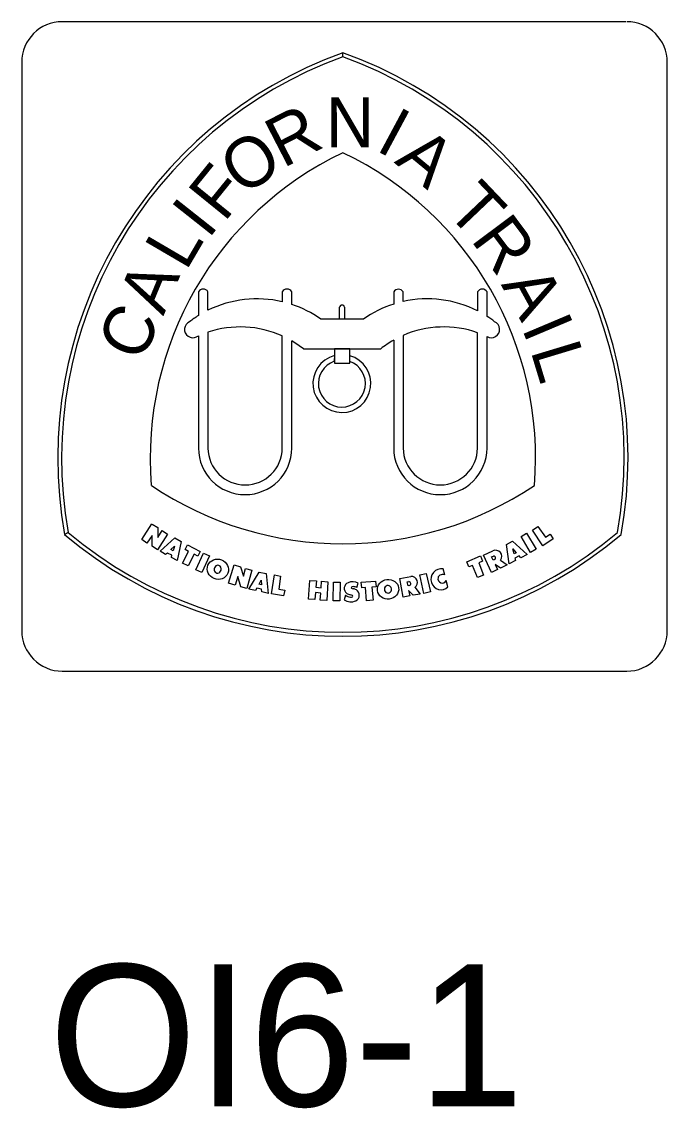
# Model space of a CAD drawing. Extents: x 42133 to 45533, y 41351 to 47951.
# Drawn here: x 43236.1 to 43270.2, y 44959.5 to 45017 of the extents above; entities that cross this region are included whole.
import ezdxf

# ---------------------------------------------------------------- set-up
doc = ezdxf.new("R2010")
doc.units = 0
doc.layers.add('P_TRAF_SIGN_SignDetails', color=7, linetype='Continuous')

msp = doc.modelspace()

# ---------------------------------------------------------------- linework, layer by layer
at = {"layer": 'P_TRAF_SIGN_SignDetails'}
for p, q in [((43267.977, 45016.959), (43238.196, 45016.959)), ((43253.028, 45015.106), (43253.028, 45015.322)), ((43236.054, 45014.815), (43236.054, 44984.757)), ((43270.171, 44984.757), (43270.171, 45014.815)), ((43245.393, 45002.677), (43245.393, 45001.421)), ((43245.896, 45001.7), (43245.896, 45002.677)), ((43249.827, 45002.677), (43249.827, 45002.151)), ((43250.328, 45002.01), (43250.328, 45002.677)), ((43255.712, 45002.677), (43255.712, 45002.03)), ((43256.214, 45002.167), (43256.214, 45002.677)), ((43260.145, 45002.677), (43260.145, 45001.668)), ((43260.646, 45001.378), (43260.646, 45002.677)), ((43252.852, 45001.237), (43252.852, 45001.865)), ((43253.117, 45001.865), (43253.117, 45001.237)), ((43254.112, 45001.237), (43251.859, 45001.237)), ((43253.117, 45001.237), (43252.852, 45001.237)), ((43245.393, 45000.342), (43245.393, 44994.406)), ((43245.896, 45000.538), (43245.896, 44994.406)), ((43249.827, 44994.406), (43249.827, 45000.342)), ((43256.214, 45000.373), (43256.214, 44994.406)), ((43260.145, 44994.406), (43260.145, 45000.514)), ((43260.646, 44994.406), (43260.646, 45000.31)), ((43250.328, 44994.406), (43250.328, 45000.082)), ((43255.712, 45000.122), (43255.712, 44994.406)), ((43250.94, 44999.662), (43255.028, 44999.662)), ((43252.577, 44999.305), (43252.573, 44999.003)), ((43253.393, 44999.662), (43252.577, 44999.662)), ((43252.577, 44999.662), (43252.577, 44998.897)), ((43253.391, 44998.999), (43253.393, 44999.297)), ((43253.393, 44998.897), (43253.393, 44999.662)), ((43252.577, 44998.897), (43253.393, 44998.897)), ((43238.319, 44989.844), (43238.508, 44989.954)), ((43238.508, 44989.954), (43238.319, 44989.844)), ((43242.402, 44989.585), (43242.938, 44990.402)), ((43242.944, 44990.398), (43243.242, 44990.206)), ((43243.242, 44990.206), (43243.242, 44989.687)), ((43243.242, 44989.687), (43243.479, 44990.053)), ((43243.479, 44990.053), (43243.762, 44989.86)), ((43263.043, 44990.064), (43263.337, 44990.265)), ((43263.592, 44989.244), (43263.043, 44990.064)), ((43263.337, 44990.265), (43263.733, 44989.695)), ((43242.657, 44989.389), (43242.402, 44989.585)), ((43242.944, 44989.786), (43242.657, 44989.389)), ((43242.945, 44989.224), (43242.944, 44989.786)), ((43243.762, 44989.86), (43243.222, 44989.036)), ((43243.364, 44988.965), (43244.141, 44989.664)), ((43244.141, 44989.664), (43244.478, 44989.472)), ((43244.478, 44989.472), (43244.263, 44988.459)), ((43261.667, 44989.311), (43261.989, 44989.499)), ((43261.989, 44989.499), (43262.768, 44988.785)), ((43262.442, 44989.742), (43262.738, 44989.907)), ((43262.95, 44988.891), (43262.442, 44989.742)), ((43262.738, 44989.907), (43263.247, 44989.059)), ((43264.14, 44989.621), (43263.592, 44989.244)), ((43263.733, 44989.695), (43263.975, 44989.86)), ((43263.975, 44989.86), (43264.14, 44989.621)), ((43243.222, 44989.036), (43242.945, 44989.224)), ((43243.654, 44988.785), (43243.364, 44988.965)), ((43243.762, 44988.863), (43243.654, 44988.785)), ((43243.984, 44988.745), (43243.762, 44988.863)), ((43243.933, 44989.052), (43244.125, 44989.232)), ((43244.056, 44988.981), (43243.933, 44989.052)), ((43244.125, 44989.232), (43244.056, 44988.981)), ((43244.559, 44988.333), (43244.871, 44988.949)), ((43244.683, 44989.048), (43244.808, 44989.291)), ((43244.871, 44988.949), (43244.683, 44989.048)), ((43244.808, 44989.291), (43245.481, 44988.949)), ((43245.163, 44988.8), (43244.847, 44988.18)), ((43245.362, 44988.698), (43245.163, 44988.8)), ((43245.252, 44987.976), (43245.654, 44988.863)), ((43245.481, 44988.949), (43245.362, 44988.698)), ((43245.654, 44988.863), (43245.976, 44988.714)), ((43260.467, 44988.745), (43260.958, 44988.973)), ((43261.824, 44988.294), (43261.667, 44989.311)), ((43262.075, 44988.812), (43262.002, 44989.087)), ((43262.002, 44989.087), (43262.195, 44988.871)), ((43262.195, 44988.871), (43262.075, 44988.812)), ((43263.247, 44989.059), (43262.95, 44988.891)), ((43243.964, 44988.635), (43243.984, 44988.745)), ((43244.263, 44988.459), (43243.964, 44988.635)), ((43244.847, 44988.18), (43244.559, 44988.333)), ((43245.976, 44988.714), (43245.572, 44987.827)), ((43246.977, 44987.273), (43247.279, 44988.243)), ((43247.279, 44988.243), (43247.611, 44988.141)), ((43259.578, 44988.404), (43260.299, 44988.706)), ((43259.688, 44988.137), (43259.578, 44988.404)), ((43260.412, 44988.431), (43260.212, 44988.345)), ((43260.212, 44988.345), (43260.463, 44987.689)), ((43260.299, 44988.706), (43260.412, 44988.431)), ((43260.88, 44987.835), (43260.467, 44988.745)), ((43260.883, 44988.655), (43260.98, 44988.702)), ((43260.966, 44988.478), (43260.883, 44988.655)), ((43261.048, 44988.518), (43260.966, 44988.478)), ((43261.36, 44988.066), (43261.07, 44988.262)), ((43261.07, 44988.262), (43261.201, 44987.988)), ((43261.351, 44988.49), (43261.714, 44988.235)), ((43261.714, 44988.235), (43261.36, 44988.066)), ((43262.149, 44988.459), (43261.824, 44988.294)), ((43262.342, 44988.714), (43262.112, 44988.592)), ((43262.112, 44988.592), (43262.149, 44988.459)), ((43262.438, 44988.608), (43262.342, 44988.714)), ((43262.768, 44988.785), (43262.438, 44988.608)), ((43245.572, 44987.827), (43245.252, 44987.976)), ((43247.611, 44988.141), (43247.768, 44987.634)), ((43247.768, 44987.634), (43247.884, 44988.047)), ((43247.884, 44988.047), (43248.22, 44987.956)), ((43248.22, 44987.956), (43247.955, 44986.991)), ((43248.055, 44986.959), (43248.6, 44987.858)), ((43248.6, 44987.858), (43248.979, 44987.776)), ((43248.979, 44987.776), (43249.087, 44986.728)), ((43249.258, 44986.712), (43249.409, 44987.709)), ((43249.409, 44987.709), (43249.739, 44987.646)), ((43257.089, 44987.701), (43257.435, 44987.784)), ((43257.313, 44986.724), (43257.089, 44987.701)), ((43257.435, 44987.784), (43257.661, 44986.81)), ((43258.408, 44987.713), (43258.326, 44988.019)), ((43258.408, 44987.713), (43258.408, 44987.713)), ((43259.886, 44988.211), (43259.688, 44988.137)), ((43260.149, 44987.572), (43259.886, 44988.211)), ((43260.463, 44987.689), (43260.149, 44987.572)), ((43261.196, 44987.988), (43260.88, 44987.835)), ((43247.336, 44987.167), (43246.977, 44987.273)), ((43247.472, 44987.619), (43247.336, 44987.167)), ((43247.625, 44987.077), (43247.472, 44987.619)), ((43247.955, 44986.991), (43247.625, 44987.077)), ((43248.598, 44987.214), (43248.708, 44987.426)), ((43248.722, 44987.183), (43248.598, 44987.214)), ((43248.708, 44987.426), (43248.722, 44987.183)), ((43249.739, 44987.646), (43249.637, 44986.959)), ((43251.205, 44986.421), (43251.28, 44987.418)), ((43251.28, 44987.418), (43251.625, 44987.387)), ((43251.625, 44987.387), (43251.601, 44987.049)), ((43251.872, 44987.026), (43251.898, 44987.371)), ((43251.898, 44987.371), (43252.228, 44987.344)), ((43252.228, 44987.344), (43252.171, 44986.351)), ((43252.514, 44986.343), (43252.53, 44987.328)), ((43252.53, 44987.328), (43252.885, 44987.32)), ((43252.885, 44987.32), (43252.862, 44986.335)), ((43253.768, 44987.034), (43253.843, 44987.277)), ((43253.992, 44987.32), (43254.758, 44987.371)), ((43254.022, 44987.026), (43253.992, 44987.32)), ((43254.789, 44987.081), (43254.565, 44987.065)), ((43254.758, 44987.371), (43254.783, 44987.077)), ((43256.033, 44987.521), (43256.626, 44987.619)), ((43256.206, 44986.531), (43256.033, 44987.521)), ((43256.432, 44987.336), (43256.514, 44987.356)), ((43256.471, 44987.132), (43256.432, 44987.336)), ((43256.54, 44987.14), (43256.471, 44987.132)), ((43258.583, 44987.081), (43258.493, 44987.403)), ((43248.402, 44986.885), (43248.055, 44986.959)), ((43248.477, 44987.002), (43248.402, 44986.885)), ((43248.73, 44986.947), (43248.477, 44987.002)), ((43248.746, 44986.806), (43248.73, 44986.947)), ((43249.093, 44986.728), (43248.749, 44986.806)), ((43249.896, 44986.602), (43249.258, 44986.712)), ((43249.637, 44986.959), (43249.951, 44986.904)), ((43249.951, 44986.904), (43249.896, 44986.602)), ((43251.582, 44986.767), (43251.552, 44986.398)), ((43251.855, 44986.747), (43251.582, 44986.767)), ((43251.601, 44987.049), (43251.872, 44987.026)), ((43251.823, 44986.374), (43251.855, 44986.747)), ((43253.16, 44986.641), (43253.091, 44986.382)), ((43253.77, 44987.038), (43253.768, 44987.034)), ((43254.228, 44987.042), (43254.022, 44987.026)), ((43254.281, 44986.339), (43254.228, 44987.042)), ((43254.565, 44987.065), (43254.624, 44986.366)), ((43255.574, 44987.034), (43255.572, 44987.034)), ((43256.563, 44986.602), (43256.206, 44986.531)), ((43256.734, 44986.637), (43256.499, 44986.885)), ((43256.499, 44986.885), (43256.563, 44986.602)), ((43257.121, 44986.696), (43256.734, 44986.637)), ((43256.824, 44987.049), (43257.121, 44986.696)), ((43257.661, 44986.81), (43257.313, 44986.724)), ((43251.552, 44986.398), (43251.205, 44986.421)), ((43252.171, 44986.351), (43251.823, 44986.374)), ((43252.862, 44986.335), (43252.514, 44986.343)), ((43254.624, 44986.366), (43254.281, 44986.339)), ((43238.196, 44982.614), (43268.028, 44982.614))]:
    msp.add_line(p, q, dxfattribs=at)
for centre, radius, start, end in [((43238.197, 45014.818), 2.143, 90, 180), ((43268.029, 45014.818), 2.143, 360, 90), ((43260.733, 44993.889), 22.776, 109.7727, 190.22717), ((43245.323, 44993.889), 22.776, 349.77283, 70.2273), ((43260.733, 44993.889), 22.572, 109.95923, 190.04196), ((43245.323, 44993.889), 22.572, 349.95804, 70.04077), ((43260.733, 44993.889), 17.889, 115.51274, 184.65722), ((43245.323, 44993.889), 17.889, 355.34278, 64.48726), ((43245.645, 45002.535), 0.289, 29.7192, 150.2808), ((43250.077, 45002.533), 0.29, 30.04675, 149.95325), ((43255.963, 45002.513), 0.3, 33.30576, 146.69424), ((43260.395, 45002.527), 0.292, 30.99569, 149.00431), ((43248.487, 44996.455), 5.851, 76.76657, 116.28962), ((43257.484, 44996.455), 5.851, 107.62905, 125.20119), ((43257.484, 44996.455), 5.851, 62.95875, 102.54438), ((43248.487, 44996.455), 5.851, 54.79881, 71.66477), ((43252.984, 45001.845), 0.133, 8.01597, 171.98403), ((43245.101, 45000.692), 0.442, 113.41535, 295.47846), ((43248.487, 44996.455), 5.851, 121.90862, 127.49069), ((43257.484, 44996.455), 5.851, 52.50931, 57.29668), ((43260.867, 45000.692), 0.442, 239.93386, 66.58465), ((43247.611, 44995.458), 5.362, 114.42085, 115.6264), ((43247.611, 44995.458), 5.362, 65.59949, 108.66103), ((43258.358, 44995.458), 5.362, 70.53753, 113.57142), ((43247.611, 44995.458), 5.362, 51.61418, 59.56373), ((43258.358, 44995.458), 5.362, 119.5616, 128.38582), ((43252.975, 44997.826), 1.531, 105.11359, 74.10761), ((43252.975, 44997.826), 1.244, 108.83993, 70.40981), ((43247.861, 44994.418), 2.467, 180.26228, 359.73772), ((43247.861, 44994.43), 1.966, 180.66315, 359.33684), ((43258.179, 44994.418), 2.467, 180.26228, 359.73772), ((43258.179, 44994.434), 1.966, 180.79789, 359.20211), ((43253.028, 45007.497), 18.147, 236.08803, 303.91197), ((43253.028, 45007.279), 22.606, 230.03318, 309.96682), ((43253.028, 45007.245), 22.784, 229.79072, 310.20928), ((43261.111, 44988.695), 0.316, 319.1963, 119.15822), ((43260.998, 44988.603), 0.099, 299.28494, 100.51737), ((43258.224, 44987.486), 0.543, 79.51806, 199.82055), ((43258.269, 44987.497), 0.221, 119.73997, 164.05065), ((43258.31, 44987.402), 0.324, 72.37459, 117.75565), ((43253.425, 44986.991), 0.327, 112.27713, 233.43204), ((43253.554, 44986.672), 0.67, 64.57203, 112.13585), ((43253.552, 44986.59), 0.497, 63.96318, 87.54647), ((43256.51, 44987.245), 0.106, 285.21506, 88.08269), ((43256.662, 44987.312), 0.309, 301.47147, 97.04888), ((43258.211, 44987.433), 0.514, 194.75735, 316.40207), ((43258.286, 44987.511), 0.235, 168.48751, 332.26376), ((43253.444, 44986.955), 0.426, 228.08154, 267.13432), ((43253.477, 44987.088), 0.436, 235.5971, 264.0323), ((43253.559, 44986.658), 0.313, 54.93441, 87.6871), ((43253.564, 44986.633), 0.331, 297.84011, 58.13219), ((43253.442, 44986.923), 0.644, 236.68966, 295.42251), ((43238.197, 44984.758), 2.143, 180, 270), ((43268.029, 44984.758), 2.143, 270, 0)]:
    msp.add_arc(centre, radius, start, end, dxfattribs=at)
for centre, major_axis, ratio in [((43246.422, 44988.006), (0.528, -0.211), 0.940797), ((43255.414, 44986.947), (0.561, 0.069), 0.926505)]:
    msp.add_ellipse(centre, major_axis=major_axis, ratio=ratio, dxfattribs=at)
for centre, major_axis, ratio, start_param, end_param in [((43246.414, 44988.009), (0.067, 0.197), 0.898753, 0.024109, 4.739232), ((43246.414, 44988.009), (0.067, 0.197), 0.898753, 4.739232, 6.307294), ((43253.572, 44987.029), (0.106, -0.002), 0.549777, 1.570796, 4.712389), ((43255.409, 44986.945), (0.034, -0.199), 0.919011, 2.863877, 8.157296), ((43255.409, 44986.945), (0.034, -0.199), 0.919011, 1.875574, 2.863877), ((43253.427, 44986.592), (0.12, -0.008), 0.520588, 4.712389, 7.853982)]:
    msp.add_ellipse(centre, major_axis=major_axis, ratio=ratio, start_param=start_param, end_param=end_param, dxfattribs=at)

# ---------------------------------------------------------------- texts
for s, height, p in [('N', 2.638, (43252.128, 45010.326)), ('OI6-1', 7.5, (43237.498, 44959.604))]:
    msp.add_text(s, height=height, dxfattribs=at).set_placement(p)
for s, rotation, p in [('R', 27.28153, (43249.86, 45009.194)), ('I', 331.81306, (43254.698, 45010.19)), ('O', 34.11724, (43247.725, 45007.699)), ('A', 320.45764, (43255.704, 45009.526)), ('F', 50.98374, (43246.756, 45006.316)), ('T', 313.55947, (43258.405, 45006.926)), ('I', 51.65124, (43245.909, 45005.422)), ('R', 306.80838, (43259.746, 45005.431)), ('L', 59.63918, (43244.734, 45003.733)), ('A', 67.44617, (43243.538, 45001.374)), ('A', 298.76272, (43261.366, 45003.061)), ('C', 64.9275, (43242.349, 44998.87)), ('I', 292.89661, (43262.456, 45000.762)), ('L', 286.87081, (43262.933, 44999.577))]:
    msp.add_text(s, height=2.638, rotation=rotation, dxfattribs=at).set_placement(p)

doc.saveas('drawing.dxf')
